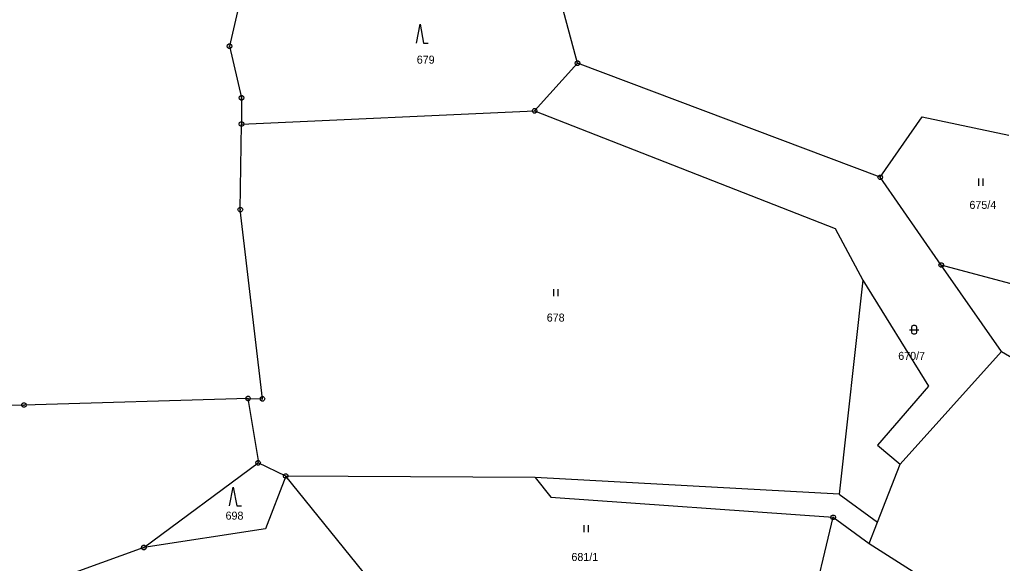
# Model space of a CAD drawing. Extents: x -694465 to -690527, y -983694 to -978978.
# Drawn here: x -691285.2 to -691076.6, y -980363.5 to -980248.1 of the extents above; entities that cross this region are included whole.
import ezdxf

# ---------------------------------------------------------------- set-up
doc = ezdxf.new("R2010")
doc.units = 0
for name, color, linetype in [('Vrstva 1', 7, 'Continuous'), ('Vrstva 18', 7, 'Continuous'), ('Vrstva 24', 7, 'Continuous'), ('Vrstva 25', 7, 'Continuous')]:
    doc.layers.add(name, color=color, linetype=linetype)

msp = doc.modelspace()

# ---------------------------------------------------------------- linework, layer by layer
at = {"layer": 'Vrstva 1'}
for points in [[(-691166.77, -980257.35), (-691172.81, -980234.93)], [(-691238.97, -980246.36), (-691240.67, -980253.73)], [(-691240.67, -980253.73), (-691238.12, -980264.69)], [(-691166.77, -980257.35), (-691175.88, -980267.46)], [(-691102.47, -980281.55), (-691166.77, -980257.35)], [(-691238.12, -980264.69), (-691238.1, -980270.25)], [(-691238.1, -980270.25), (-691175.88, -980267.46)], [(-691175.88, -980267.46), (-691112.07, -980292.45)], [(-691102.47, -980281.55), (-691093.56, -980268.72)], [(-691093.56, -980268.72), (-691075.21, -980272.58)], [(-691238.36, -980288.41), (-691238.1, -980270.25)], [(-691089.53, -980300.17), (-691102.47, -980281.55)], [(-691233.67, -980328.55), (-691238.36, -980288.41)], [(-691112.07, -980292.45), (-691106.15, -980303.41)], [(-691022.92, -980317.93), (-691089.53, -980300.17)], [(-691076.76, -980318.55), (-691089.53, -980300.17)], [(-691106.15, -980303.41), (-691111.21, -980348.77)], [(-691106.15, -980303.41), (-691092.266, -980325.866), (-691103.07, -980338.429), (-691098.24, -980342.4)], [(-691098.24, -980342.4), (-691076.76, -980318.55)], [(-691076.76, -980318.55), (-691035.33, -980342.54)], [(-691236.71, -980328.5), (-691284.31, -980329.88)], [(-691234.5, -980341.65), (-691236.71, -980328.5)], [(-691236.71, -980328.5), (-691233.67, -980328.55)], [(-691284.31, -980329.88), (-691341.17, -980330.6)], [(-691234.59, -980342.13), (-691234.5, -980341.65)], [(-691258.85, -980360.1), (-691234.59, -980342.13)], [(-691228.71, -980344.94), (-691234.59, -980342.13)], [(-691103.031, -980354.714), (-691098.24, -980342.4)], [(-691228.71, -980344.94), (-691233.03, -980356.15)], [(-691175.74, -980345.29), (-691228.71, -980344.94)], [(-691212.28, -980365.25), (-691228.71, -980344.94)], [(-691111.21, -980348.77), (-691175.74, -980345.29)], [(-691175.74, -980345.29), (-691172.44, -980349.42)], [(-691172.44, -980349.42), (-691112.48, -980353.71)], [(-691111.21, -980348.77), (-691103.031, -980354.714)], [(-691117.51, -980374.76), (-691112.48, -980353.71)], [(-691112.48, -980353.71), (-691104.8, -980359.26)], [(-691233.03, -980356.15), (-691258.85, -980360.1)], [(-691104.8, -980359.26), (-691103.031, -980354.714)], [(-691258.85, -980360.1), (-691286.57, -980370.16)], [(-691104.8, -980359.26), (-691060.24, -980387.66)]]:
    msp.add_lwpolyline(points, dxfattribs=at)
at = {"layer": 'Vrstva 24'}
for points in [[(-691240.516, -980253.254), (-691240.266, -980253.436), (-691240.17, -980253.73), (-691240.266, -980254.024), (-691240.516, -980254.206), (-691240.824, -980254.206), (-691241.074, -980254.024), (-691241.17, -980253.73), (-691241.074, -980253.436), (-691240.824, -980253.254)], [(-691166.616, -980256.874), (-691166.366, -980257.056), (-691166.27, -980257.35), (-691166.366, -980257.644), (-691166.616, -980257.826), (-691166.924, -980257.826), (-691167.174, -980257.644), (-691167.27, -980257.35), (-691167.174, -980257.056), (-691166.924, -980256.874)], [(-691237.966, -980264.214), (-691237.716, -980264.396), (-691237.62, -980264.69), (-691237.716, -980264.984), (-691237.966, -980265.166), (-691238.274, -980265.166), (-691238.524, -980264.984), (-691238.62, -980264.69), (-691238.524, -980264.396), (-691238.274, -980264.214)], [(-691175.726, -980266.984), (-691175.476, -980267.166), (-691175.38, -980267.46), (-691175.476, -980267.754), (-691175.726, -980267.936), (-691176.034, -980267.936), (-691176.284, -980267.754), (-691176.38, -980267.46), (-691176.284, -980267.166), (-691176.034, -980266.984)], [(-691237.946, -980269.774), (-691237.696, -980269.956), (-691237.6, -980270.25), (-691237.696, -980270.544), (-691237.946, -980270.726), (-691238.254, -980270.726), (-691238.504, -980270.544), (-691238.6, -980270.25), (-691238.504, -980269.956), (-691238.254, -980269.774)], [(-691102.316, -980281.074), (-691102.066, -980281.256), (-691101.97, -980281.55), (-691102.066, -980281.844), (-691102.316, -980282.026), (-691102.624, -980282.026), (-691102.874, -980281.844), (-691102.97, -980281.55), (-691102.874, -980281.256), (-691102.624, -980281.074)], [(-691238.206, -980287.934), (-691237.956, -980288.116), (-691237.86, -980288.41), (-691237.956, -980288.704), (-691238.206, -980288.886), (-691238.514, -980288.886), (-691238.764, -980288.704), (-691238.86, -980288.41), (-691238.764, -980288.116), (-691238.514, -980287.934)], [(-691089.376, -980299.694), (-691089.126, -980299.876), (-691089.03, -980300.17), (-691089.126, -980300.464), (-691089.376, -980300.646), (-691089.684, -980300.646), (-691089.934, -980300.464), (-691090.03, -980300.17), (-691089.934, -980299.876), (-691089.684, -980299.694)], [(-691236.556, -980328.024), (-691236.306, -980328.206), (-691236.21, -980328.5), (-691236.306, -980328.794), (-691236.556, -980328.976), (-691236.864, -980328.976), (-691237.114, -980328.794), (-691237.21, -980328.5), (-691237.114, -980328.206), (-691236.864, -980328.024)], [(-691233.516, -980328.074), (-691233.266, -980328.256), (-691233.17, -980328.55), (-691233.266, -980328.844), (-691233.516, -980329.026), (-691233.824, -980329.026), (-691234.074, -980328.844), (-691234.17, -980328.55), (-691234.074, -980328.256), (-691233.824, -980328.074)], [(-691284.156, -980329.404), (-691283.906, -980329.586), (-691283.81, -980329.88), (-691283.906, -980330.174), (-691284.156, -980330.356), (-691284.464, -980330.356), (-691284.714, -980330.174), (-691284.81, -980329.88), (-691284.714, -980329.586), (-691284.464, -980329.404)], [(-691234.436, -980341.654), (-691234.186, -980341.836), (-691234.09, -980342.13), (-691234.186, -980342.424), (-691234.436, -980342.606), (-691234.744, -980342.606), (-691234.994, -980342.424), (-691235.09, -980342.13), (-691234.994, -980341.836), (-691234.744, -980341.654)], [(-691228.556, -980344.464), (-691228.306, -980344.646), (-691228.21, -980344.94), (-691228.306, -980345.234), (-691228.556, -980345.416), (-691228.864, -980345.416), (-691229.114, -980345.234), (-691229.21, -980344.94), (-691229.114, -980344.646), (-691228.864, -980344.464)], [(-691112.326, -980353.234), (-691112.076, -980353.416), (-691111.98, -980353.71), (-691112.076, -980354.004), (-691112.326, -980354.186), (-691112.634, -980354.186), (-691112.884, -980354.004), (-691112.98, -980353.71), (-691112.884, -980353.416), (-691112.634, -980353.234)], [(-691258.696, -980359.624), (-691258.446, -980359.806), (-691258.35, -980360.1), (-691258.446, -980360.394), (-691258.696, -980360.576), (-691259.004, -980360.576), (-691259.254, -980360.394), (-691259.35, -980360.1), (-691259.254, -980359.806), (-691259.004, -980359.624)]]:
    msp.add_lwpolyline(points, close=True, dxfattribs=at)
for points in [[(-691240.789, -980253.73), (-691240.55, -980253.73)], [(-691166.889, -980257.35), (-691166.65, -980257.35)], [(-691238.239, -980264.69), (-691238, -980264.69)], [(-691175.999, -980267.46), (-691175.76, -980267.46)], [(-691238.219, -980270.25), (-691237.98, -980270.25)], [(-691102.589, -980281.55), (-691102.35, -980281.55)], [(-691238.479, -980288.41), (-691238.24, -980288.41)], [(-691089.649, -980300.17), (-691089.41, -980300.17)], [(-691236.829, -980328.5), (-691236.59, -980328.5)], [(-691233.789, -980328.55), (-691233.55, -980328.55)], [(-691284.429, -980329.88), (-691284.19, -980329.88)], [(-691234.709, -980342.13), (-691234.47, -980342.13)], [(-691228.829, -980344.94), (-691228.59, -980344.94)], [(-691112.599, -980353.71), (-691112.36, -980353.71)], [(-691258.969, -980360.1), (-691258.73, -980360.1)]]:
    msp.add_lwpolyline(points, dxfattribs=at)
at = {"layer": 'Vrstva 25'}
for points in [[(-691200.95, -980253.06), (-691200.2, -980249.06), (-691199.45, -980253.06), (-691198.45, -980253.06)], [(-691081.63, -980281.84), (-691081.63, -980283.34)], [(-691080.63, -980283.34), (-691080.63, -980281.84)], [(-691171.86, -980305.27), (-691171.86, -980306.77)], [(-691170.86, -980306.77), (-691170.86, -980305.27)], [(-691096.28, -980313.9), (-691094.28, -980313.9)], [(-691240.63, -980351.29), (-691239.88, -980347.29), (-691239.13, -980351.29), (-691238.13, -980351.29)], [(-691165.43, -980355.35), (-691165.43, -980356.85)], [(-691164.43, -980356.85), (-691164.43, -980355.35)]]:
    msp.add_lwpolyline(points, dxfattribs=at)
msp.add_lwpolyline([(-691095.78, -980313.4), (-691095.685, -980313.106), (-691095.435, -980312.924), (-691095.125, -980312.924), (-691094.875, -980313.106), (-691094.78, -980313.4), (-691094.78, -980314.4), (-691094.875, -980314.694), (-691095.125, -980314.876), (-691095.435, -980314.876), (-691095.685, -980314.694), (-691095.78, -980314.4)], close=True, dxfattribs=at)

# ---------------------------------------------------------------- texts
at = {"layer": 'Vrstva 18'}
for s, p in [('679', (-691200.893, -980257.44)), ('675/4', (-691083.543, -980288.26)), ('678', (-691173.294, -980312.17)), ('670/7', (-691098.66, -980320.3)), ('698', (-691241.494, -980354.2)), ('681/1', (-691168.054, -980362.97))]:
    msp.add_text(s, height=1.7, dxfattribs=at).set_placement(p)

doc.saveas('drawing.dxf')
